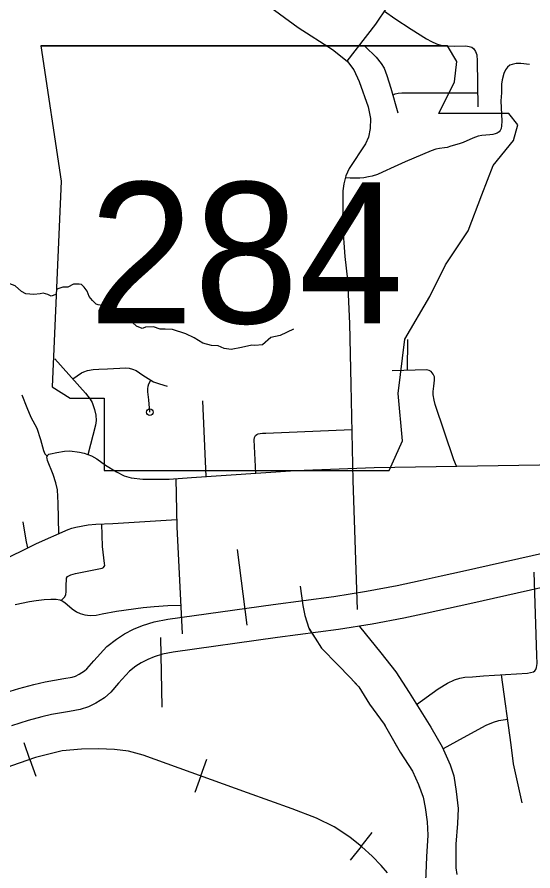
# Model space of a CAD drawing. Extents: x 1084508 to 1142749, y 1057638 to 1093403.
# Drawn here: x 1140583 to 1141795, y 1089744 to 1091751 of the extents above; entities that cross this region are included whole.
import ezdxf

# ---------------------------------------------------------------- set-up
doc = ezdxf.new("R2010")
doc.units = 0
for name, color, linetype in [('Level 15', 7, 'Continuous'), ('Level 21', 7, 'Continuous'), ('Level 33', 7, 'Continuous'), ('Level 34', 7, 'Continuous'), ('Level 35', 7, 'Continuous'), ('Level 40', 7, 'Continuous'), ('Level 43', 7, 'Continuous')]:
    doc.layers.add(name, color=color, linetype=linetype)

msp = doc.modelspace()

# ---------------------------------------------------------------- linework, layer by layer
at = {"layer": 'Level 15'}
for points in [[(1140546.7, 1090160.3), (1140587, 1090173.4), (1140622.2, 1090182.8), (1140648.6, 1090188.8), (1140692.7, 1090196.2), (1140712.3, 1090199.7), (1140720.5, 1090202.3), (1140729.1, 1090206.8), (1140741.2, 1090214.3), (1140746.8, 1090219.3), (1140762.9, 1090238), (1140794, 1090271.5), (1140816.3, 1090289.1), (1140835.1, 1090301.2), (1140856.4, 1090312.2), (1140877.4, 1090321.4), (1140905, 1090330), (1140936.7, 1090336.2), (1141184.5, 1090370.5), (1141326.8, 1090389.4), (1141404, 1090401.6), (1141476.1, 1090415.4), (1141529.8, 1090427), (1141579.6, 1090438.2), (1141629.4, 1090448.8), (1142113.4, 1090558)], [(1142129.7, 1090481.2), (1141646.2, 1090372.2), (1141596.4, 1090361.5), (1141546.7, 1090350.3), (1141491.8, 1090338.5), (1141417.4, 1090324.3), (1141338.1, 1090311.8), (1141195.1, 1090292.7), (1140949.6, 1090258.7), (1140924.2, 1090253.8), (1140904.8, 1090247.8), (1140890.1, 1090241.3), (1140874.4, 1090233.2), (1140861.9, 1090225.2), (1140847.4, 1090213.7), (1140821.4, 1090185.7), (1140802.8, 1090164.1), (1140788.3, 1090151.2), (1140768, 1090138.6), (1140750.8, 1090129.6), (1140731.1, 1090123.3), (1140706, 1090118.9), (1140663.9, 1090111.8), (1140641, 1090106.6), (1140609.2, 1090098.1), (1140570, 1090085.4)]]:
    msp.add_lwpolyline(points, dxfattribs=at)
at = {"layer": 'Level 21'}
for p, q in [((1140639, 1091684.2), (1140686.8, 1091365.6)), ((1140639, 1091684.2), (1140686.8, 1091365.6)), ((1141616.1, 1091647), (1141594.1, 1091683.7)), ((1141616.1, 1091647), (1141594.1, 1091683.7)), ((1141610.8, 1091599.2), (1141616.1, 1091647)), ((1141610.8, 1091599.2), (1141616.1, 1091647)), ((1141573.6, 1091524.9), (1141610.8, 1091599.2)), ((1141573.6, 1091524.9), (1141610.8, 1091599.2)), ((1141738.2, 1091524.9), (1141573.6, 1091524.9)), ((1141738.2, 1091524.9), (1141573.6, 1091524.9)), ((1141759.5, 1091498.3), (1141738.2, 1091524.9)), ((1141759.5, 1091498.3), (1141738.2, 1091524.9)), ((1141748.8, 1091461.2), (1141759.5, 1091498.3)), ((1141748.8, 1091461.2), (1141759.5, 1091498.3)), ((1141701, 1091402.8), (1141748.8, 1091461.2)), ((1141701, 1091402.8), (1141748.8, 1091461.2)), ((1141674.5, 1091333.7), (1141701, 1091402.8)), ((1141674.5, 1091333.7), (1141701, 1091402.8)), ((1140686.8, 1091365.6), (1140665.5, 1090882.4)), ((1140686.8, 1091365.6), (1140665.5, 1090882.4)), ((1141642.6, 1091248.8), (1141674.5, 1091333.7)), ((1141642.6, 1091248.8), (1141674.5, 1091333.7)), ((1141589.5, 1091169.1), (1141642.6, 1091248.8)), ((1141589.5, 1091169.1), (1141642.6, 1091248.8)), ((1141552.4, 1091094.8), (1141589.5, 1091169.1)), ((1141552.4, 1091094.8), (1141589.5, 1091169.1)), ((1141493.9, 1090993.9), (1141552.4, 1091094.8)), ((1141493.9, 1090993.9), (1141552.4, 1091094.8)), ((1141478, 1090866.4), (1141493.9, 1090993.9)), ((1141478, 1090866.4), (1141493.9, 1090993.9)), ((1140665.5, 1090882.4), (1140708, 1090855.8)), ((1140665.5, 1090882.4), (1140708, 1090855.8)), ((1141488.6, 1090754.9), (1141478, 1090866.4)), ((1141488.6, 1090754.9), (1141478, 1090866.4)), ((1140708, 1090855.8), (1140787.7, 1090855.8)), ((1140708, 1090855.8), (1140787.7, 1090855.8)), ((1140787.7, 1090855.8), (1140787.7, 1090685.9)), ((1140787.7, 1090855.8), (1140787.7, 1090685.9)), ((1141456.8, 1090685.9), (1141488.6, 1090754.9)), ((1141456.8, 1090685.9), (1141488.6, 1090754.9)), ((1140787.7, 1090685.9), (1141456.8, 1090685.9)), ((1140787.7, 1090685.9), (1141456.8, 1090685.9))]:
    msp.add_line(p, q, dxfattribs=at)
for points in [[(1141594.1, 1091683.7), (1140639, 1091684.2)], [(1140639, 1091684.2), (1141594.1, 1091683.7)]]:
    msp.add_lwpolyline(points, dxfattribs=at)
at = {"layer": 'Level 33'}
for points in [[(1141358.5, 1091647.5), (1141425.9, 1091735), (1141453.1, 1091775.8), (1141473, 1091810.7), (1141511.1, 1091896.4)], [(1141135.2, 1091807), (1141243.6, 1091727.2), (1141324, 1091674.9), (1141342.8, 1091660.3), (1141359.5, 1091646.7), (1141374.1, 1091627.4), (1141386.6, 1091600.3), (1141407.5, 1091540.8), (1141413.2, 1091512.7), (1141412.1, 1091489.7), (1141408.5, 1091468.8), (1141401.7, 1091453.7), (1141363.1, 1091395.3), (1141355.3, 1091378.6), (1141350.6, 1091359.8), (1141348.5, 1091342.6), (1141348, 1091315.5), (1141347.5, 1091263.8), (1141353.2, 1091188.7), (1141359, 1091133.9), (1141363.7, 1091031.1), (1141366.8, 1090887.7), (1141371.5, 1090661.7), (1141381.8, 1090358.4)], [(1141446.1, 1091765.2), (1141470.7, 1091748.3), (1141508.7, 1091723), (1141545, 1091700.3), (1141556.3, 1091694), (1141568.1, 1091688.5), (1141578.5, 1091685.8), (1141590.7, 1091684), (1141611.1, 1091683.1), (1141636.9, 1091684), (1141645.1, 1091682.6), (1141651, 1091680.4), (1141655.9, 1091676.7), (1141660, 1091670.8), (1141662.7, 1091662.7), (1141664.1, 1091648.6), (1141665.5, 1091540.8)], [(1141400.8, 1091682.4), (1141426.2, 1091657.2), (1141438.4, 1091642.4), (1141445.3, 1091631), (1141451.2, 1091614.2), (1141460.7, 1091584.3), (1141477.5, 1091526.3)], [(1141465.5, 1091567.9), (1141471.1, 1091570.7), (1141477.9, 1091572.5), (1141487, 1091573), (1141665.1, 1091573)], [(1141500.2, 1090920.9), (1141501.3, 1090993.3)], [(1140671.6, 1090948.4), (1140743.5, 1090867), (1140754.5, 1090853.5), (1140759, 1090845), (1140765.1, 1090828.6), (1140767.6, 1090815.6), (1140768.4, 1090803.1), (1140767.1, 1090792.1), (1140749.4, 1090722.7)], [(1140713.7, 1090900.7), (1140734.3, 1090915), (1140739.8, 1090917.6), (1140748.2, 1090920.5), (1140761.8, 1090923.1), (1140775.2, 1090924.1), (1140795.4, 1090924.7), (1140838.6, 1090926.5), (1140845.9, 1090926.2), (1140853.8, 1090924.1), (1140862.7, 1090920.5), (1140878.7, 1090910), (1140890.7, 1090901.6), (1140903.3, 1090894), (1140917.9, 1090889.3), (1140935.5, 1090883.8)], [(1141615.5, 1090695.6), (1141609.2, 1090710.8), (1141564.9, 1090840.7), (1141562.8, 1090851.1), (1141560.7, 1090863.1), (1141560.7, 1090871.5), (1141561.8, 1090884), (1141563.8, 1090898.1), (1141563.3, 1090905.9), (1141560.2, 1090912.2), (1141555.5, 1090917.9), (1141551.3, 1090920.5), (1141545.6, 1090922.1), (1141464.3, 1090920)], [(1140894.9, 1090822.5), (1140892.8, 1090851.3), (1140890.4, 1090870.2), (1140890.2, 1090877.5), (1140891, 1090883.8), (1140892.5, 1090889.5), (1140897, 1090897.8)], [(1140594.2, 1090863.1), (1140605.8, 1090833.5), (1140615.4, 1090810.9), (1140629.6, 1090785.3), (1140638.2, 1090758.3), (1140645.3, 1090732.3), (1140648.2, 1090724.8), (1140651.3, 1090721.9), (1140654, 1090720.4)], [(1141027, 1090671.2), (1141019, 1090849.5)], [(1141143.5, 1090678.9), (1141140.1, 1090757.6), (1141140.8, 1090763.3), (1141143.1, 1090767.8), (1141146.5, 1090770.5), (1141149.6, 1090772), (1141154.1, 1090772.8), (1141159.4, 1090773.1), (1141167.4, 1090773.1), (1141369, 1090782.2)], [(1140681, 1090537.2), (1140679.2, 1090608.6), (1140677.5, 1090640), (1140674.2, 1090656.7), (1140667.5, 1090676.4), (1140654.5, 1090709.4), (1140653.4, 1090713.5), (1140653.2, 1090717.1), (1140654, 1090720.4), (1140657.4, 1090723.6), (1140661.1, 1090724.6), (1140676, 1090727.9), (1140694.4, 1090730.9), (1140706.5, 1090731.5), (1140729.3, 1090728.8), (1140740.6, 1090725.9), (1140757.5, 1090719.8), (1140770.5, 1090712.9), (1140790.3, 1090698), (1140816.3, 1090682.2), (1140834.3, 1090673), (1140851, 1090668), (1140878.2, 1090665.1), (1140904.6, 1090665.1), (1140940.1, 1090665.5), (1140992.4, 1090668.9), (1141237.4, 1090685.2), (1141422.1, 1090692.3), (1141907.5, 1090700.6)], [(1140955.6, 1090666.5), (1140958.5, 1090553.2), (1140970.8, 1090301.3)], [(1139744.7, 1090151.5), (1139759, 1090157.9), (1139781.9, 1090167.8), (1139888.2, 1090210.6), (1140041.5, 1090269.6), (1140294.8, 1090370.3), (1140356.2, 1090394.7), (1140537.4, 1090469.6), (1140628.9, 1090514.1), (1140703.1, 1090547), (1140711.5, 1090550.2), (1140721.1, 1090552.3), (1140750, 1090557.6), (1140767.7, 1090559), (1140808, 1090561.1), (1140958.1, 1090570.3)], [(1140608.2, 1090504.1), (1140604.8, 1090517.6), (1140599.4, 1090550.3), (1140597.1, 1090565.1)], [(1140686.7, 1090380), (1140695.2, 1090388.2), (1140697.5, 1090393.7), (1140698.1, 1090400.4), (1140698.4, 1090416.8), (1140698.8, 1090428.6), (1140699.4, 1090432.5), (1140701.6, 1090436), (1140704.2, 1090437.9), (1140709, 1090439.9), (1140720.2, 1090443.1), (1140783.1, 1090456.2), (1140786, 1090457.2), (1140787.9, 1090459.7), (1140788.8, 1090462.3), (1140788.5, 1090466.8), (1140783.7, 1090506.9), (1140782.3, 1090559.8)], [(1141100.1, 1090500), (1141122.9, 1090322.3)], [(1141521.6, 1090135.5), (1141572.4, 1090172.3), (1141594.2, 1090185.7), (1141610.5, 1090193.4), (1141623, 1090197.6), (1141635.1, 1090199.5), (1141652.7, 1090200.8), (1141679, 1090202.7), (1141782.4, 1090209.1), (1141789.4, 1090210.4), (1141795.8, 1090212.3), (1141799.3, 1090214.5), (1141801.9, 1090217.7), (1141803.5, 1090222.5), (1141804.8, 1090232.1), (1141804.1, 1090250.4), (1141797.6, 1090446.5)], [(1140578.4, 1090370.9), (1140612, 1090377.4), (1140628.1, 1090380.3), (1140646.5, 1090382), (1140662.6, 1090383.1), (1140674.5, 1090382.8), (1140683, 1090381.7), (1140688.6, 1090379.1), (1140695.1, 1090375.2), (1140712.3, 1090360.2), (1140722.8, 1090353.1), (1140731, 1090349.4), (1140742.3, 1090346.1), (1140754.5, 1090344.6), (1140768.6, 1090345.5), (1140782.7, 1090348.9), (1140816.1, 1090354.8), (1140879.4, 1090363.3), (1140905.1, 1090366.1), (1140937.3, 1090368.1), (1140967.5, 1090369)], [(1141387.1, 1090318.5), (1141437.4, 1090256.6), (1141472.6, 1090212.4), (1141504, 1090163.6), (1141554.7, 1090082.4), (1141581.2, 1090035.8), (1141600, 1089993.5), (1141608.7, 1089967.4), (1141614.2, 1089931.1), (1141618.9, 1089890.8), (1141617.7, 1089855.5), (1141613.4, 1089807.2), (1141613.4, 1089775.8), (1141613.4, 1089751.1), (1141615.8, 1089735.5)], [(1140919.8, 1090292.9), (1140923.1, 1090129.4)], [(1141769.2, 1089904), (1141749.2, 1089995.7), (1141743.7, 1090040.8), (1141721.1, 1090205.3)], [(1141735.5, 1090100.3), (1141714.1, 1090096.9), (1141701.1, 1090092.9), (1141684.1, 1090086.4), (1141631, 1090057.3), (1141583.6, 1090031.6)]]:
    msp.add_lwpolyline(points, dxfattribs=at)
msp.add_circle((1140894.9, 1090822.5), 7.85, dxfattribs=at)
at = {"layer": 'Level 34'}
msp.add_lwpolyline([(1141786.7, 1091639.8), (1141766, 1091642.6), (1141755.1, 1091642), (1141746.2, 1091640.2), (1141740.9, 1091638.2), (1141735.3, 1091633.4), (1141730.6, 1091627.5), (1141726.7, 1091619), (1141722.6, 1091603.9), (1141721.1, 1091594.1), (1141720.8, 1091573.7), (1141719.3, 1091554.2), (1141721.4, 1091506.9), (1141721.1, 1091495.4), (1141720.2, 1091489.8), (1141718.2, 1091485), (1141715.2, 1091481.5), (1141710.5, 1091478.5), (1141706, 1091476.8), (1141700.7, 1091475.6), (1141693.3, 1091474.7), (1141684.2, 1091474.1), (1141675, 1091472.9), (1141666.2, 1091471.1), (1141654, 1091467), (1141631.3, 1091456.9), (1141621.2, 1091453.4), (1141602, 1091447.8), (1141593.2, 1091444.8), (1141587.3, 1091443.9), (1141575.4, 1091442.8), (1141566.6, 1091441.3), (1141555.4, 1091437.4), (1141494.5, 1091411.4), (1141468.5, 1091399.6), (1141441.6, 1091386.9), (1141429.5, 1091381.3), (1141417.1, 1091377.4), (1141408.8, 1091375.6), (1141397.3, 1091373.6), (1141388.4, 1091372.7), (1141379.2, 1091372.4), (1141365.4, 1091372.7), (1141354.1, 1091373.7)], dxfattribs=at)
at = {"layer": 'Level 35'}
for points in [[(1140603.8, 1091101.2), (1140593.3, 1091106.5), (1140578.8, 1091119.8), (1140565.6, 1091124.1), (1140545, 1091124.4), (1140533.8, 1091122.8), (1140519.9, 1091120.7), (1140509.2, 1091119.1), (1140497.5, 1091117.4), (1140479, 1091115.2), (1140454.8, 1091120.2), (1140438.3, 1091128), (1140418.8, 1091140), (1140400.6, 1091146.9), (1140370.8, 1091149.9)], [(1141232.7, 1091017.9), (1141201.1, 1091003.2), (1141178.8, 1090997.8), (1141159.6, 1090980.9), (1141141.5, 1090979.7), (1141134.7, 1090980.3), (1141110.4, 1090974.6), (1141086.1, 1090969.6), (1141069.2, 1090972.4), (1141055.1, 1090978.6), (1141039.3, 1090979.2), (1141019.5, 1090984.8), (1140998.6, 1090997.2), (1140979.4, 1091006.8), (1140947.8, 1091017), (1140930.8, 1091018.1), (1140919, 1091018.1), (1140903.7, 1091023.2), (1140884.5, 1091022.1), (1140879.4, 1091020.4), (1140876.6, 1091019.3), (1140863.1, 1091024.9), (1140854, 1091033.4), (1140840.5, 1091044.1), (1140822.4, 1091058.3), (1140811.1, 1091062.8), (1140801.5, 1091069), (1140786.8, 1091073), (1140773.8, 1091075.2), (1140768.7, 1091076.9), (1140760.3, 1091084.8), (1140752.4, 1091094.4), (1140747.3, 1091107.4), (1140740.5, 1091116.5), (1140734.3, 1091122.7), (1140728.6, 1091123.8), (1140715.1, 1091123.8), (1140702.1, 1091116.5), (1140690.8, 1091116.5), (1140676.1, 1091111.9), (1140673.9, 1091098.9), (1140663.1, 1091095.6), (1140655.2, 1091099.5), (1140644.5, 1091102.3), (1140637.2, 1091100.6), (1140622.5, 1091098.9), (1140603.8, 1091101.2)]]:
    msp.add_lwpolyline(points, dxfattribs=at)
at = {"layer": 'Level 40'}
for p, q in [((1140613, 1090006.1), (1140599.3, 1090045.2)), ((1140613, 1090006.1), (1140626.6, 1089967)), ((1141014.4, 1089967.6), (1141028.4, 1090006.6)), ((1141014.4, 1089967.6), (1141000.4, 1089928.6)), ((1141391.5, 1089801.9), (1141417.4, 1089834.2)), ((1141391.5, 1089801.9), (1141365.5, 1089769.6))]:
    msp.add_line(p, q, dxfattribs=at)
msp.add_lwpolyline([(1141453, 1089740.1), (1141438.1, 1089757.2), (1141417.2, 1089779.2), (1141392.9, 1089800.7), (1141364.8, 1089823.3), (1141327.6, 1089848.1), (1141286.3, 1089868), (1141229, 1089890), (1141124.3, 1089928.1), (1140879.2, 1090016.3), (1140844.5, 1090025.6), (1140812, 1090029.5), (1140774.5, 1090031.1), (1140734.3, 1090030.6), (1140688.5, 1090026.2), (1140626.3, 1090010.7), (1140569.5, 1089990.9), (1140498.5, 1089963.9), (1140343.7, 1089901.6), (1140301.2, 1089881.2), (1140250.6, 1089856.4), (1140139.8, 1089794.7), (1140029.1, 1089735.1)], dxfattribs=at)
msp.add_lwpolyline([(1141453, 1089740.1), (1141438.1, 1089757.2), (1141417.2, 1089779.2), (1141392.9, 1089800.7), (1141364.8, 1089823.3), (1141327.6, 1089848.1), (1141286.3, 1089868), (1141229, 1089890), (1141124.3, 1089928.1), (1140879.2, 1090016.3), (1140844.5, 1090025.6), (1140812, 1090029.5), (1140774.5, 1090031.1), (1140734.3, 1090030.6), (1140688.5, 1090026.2), (1140626.3, 1090010.7), (1140569.5, 1089990.9), (1140498.5, 1089963.9), (1140343.7, 1089901.6), (1140301.2, 1089881.2), (1140250.6, 1089856.4), (1140139.8, 1089794.7), (1140029.1, 1089735.1)], dxfattribs=at)
at = {"layer": 'Level 43'}
for points in [[(1141247.7, 1090413.4), (1141254.6, 1090368.5), (1141258.9, 1090345), (1141268, 1090315.1), (1141282.9, 1090291), (1141298.4, 1090268.1), (1141336.3, 1090229), (1141364.6, 1090199.7), (1141385.5, 1090176.7), (1141410.6, 1090136.3), (1141445.3, 1090089.3), (1141483.2, 1090023.6), (1141511.5, 1089978.7), (1141526, 1089947.7), (1141536.6, 1089917.8), (1141541.5, 1089893), (1141546.3, 1089859.9), (1141547.9, 1089828.3), (1141544.7, 1089777), (1141541.5, 1089700.1)], [(1141269.5, 1090312.5), (1141282.9, 1090291), (1141298.4, 1090268.1), (1141336.3, 1090229), (1141348, 1090216.9)], [(1141376.4, 1090186.7), (1141385.5, 1090176.7), (1141410.6, 1090136.3), (1141445.3, 1090089.3), (1141447.7, 1090085.2)], [(1141468.4, 1090049.3), (1141483.2, 1090023.6), (1141511.5, 1089978.7), (1141526, 1089947.7), (1141528.4, 1089940.7)], [(1141539.9, 1089901), (1141541.5, 1089893), (1141546.3, 1089859.9), (1141547.9, 1089828.3), (1141544.7, 1089777.4)]]:
    msp.add_lwpolyline(points, dxfattribs=at)

# ---------------------------------------------------------------- texts
at = {"layer": 'Level 21'}
msp.add_text('284', height=331.46, dxfattribs=at).set_placement((1140751.5, 1091031.7))

doc.saveas('drawing.dxf')
